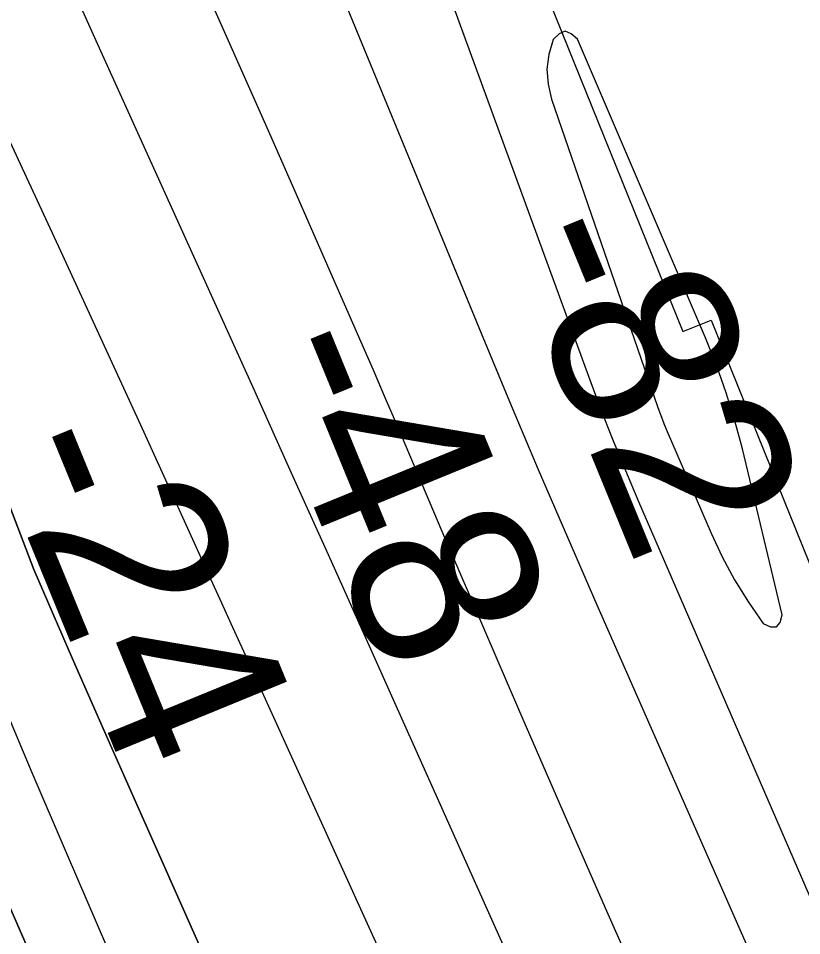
# Model space of a CAD drawing. Extents: x 3424494 to 3462436, y 522220 to 547718.
# Drawn here: x 3439305.1 to 3439588.5, y 542337.5 to 542669.6 of the extents above; entities that cross this region are included whole.
import ezdxf

# ---------------------------------------------------------------- set-up
doc = ezdxf.new("R2010")
doc.units = 0
for name, color, linetype in [('V-RIVR-EDGE', 7, 'Continuous'), ('V-RIVR-RANG', 7, 'Continuous'), ('V-RRAP-RVMT', 7, 'Continuous'), ('V-TOPO-DPTH', 7, 'Continuous'), ('V-TOPO-MAJR', 7, 'Continuous'), ('V-TOPO-MINR', 7, 'Continuous')]:
    doc.layers.add(name, color=color, linetype=linetype)

msp = doc.modelspace()

# ---------------------------------------------------------------- linework, layer by layer
at = {"layer": 'V-RIVR-EDGE'}
msp.add_spline([(3438393.423125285, 545837.5690011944), (3438393.605869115, 545836.8732841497), (3438395.0544969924, 545831.3864701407), (3438401.622584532, 545826.618094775), (3438403.802305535, 545821.1294729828), (3438403.783323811, 545813.4529951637), (3438405.216585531, 545801.7518895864), (3438408.4685411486, 545786.390798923), (3438409.178844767, 545777.9814201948), (3438409.1589591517, 545769.9393958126), (3438409.4928695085, 545757.1443622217), (3438410.9243234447, 545744.7121635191), (3438420.2902386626, 545688.7600382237), (3438423.4915763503, 545652.9283400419), (3438428.859076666, 545606.1248216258), (3438430.598228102, 545570.2967390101), (3438432.3735352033, 545549.0905189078), (3438435.9178221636, 545504.1192527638), (3438439.1616427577, 545485.4682430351), (3438444.9570581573, 545463.8865335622), (3438449.3137884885, 545451.8126502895), (3438457.7023777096, 545444.115382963), (3438458.05526979, 545438.9968271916), (3438458.7719006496, 545433.1462744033), (3438463.516774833, 545430.2101513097), (3438470.819571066, 545426.9021544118), (3438472.633745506, 545421.4144365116), (3438472.247409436, 545413.0077694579), (3438471.1055751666, 545394.7331529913), (3438468.146854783, 545380.8496147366), (3438467.7677498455, 545375.3673201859), (3438465.5473537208, 545364.4063466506), (3438464.7837204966, 545351.2484781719), (3438465.8523395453, 545339.9138230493), (3438471.673967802, 545328.9329638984), (3438480.745743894, 545301.8599209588), (3438480.7095882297, 545287.2380584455), (3438482.1383304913, 545273.7092200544), (3438487.217115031, 545257.9780633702), (3438494.1353829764, 545246.9944925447), (3438498.86850657, 545239.3062641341), (3438502.8596903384, 545227.233284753), (3438508.266961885, 545196.5138151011), (3438511.136197, 545174.2082436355), (3438523.4382353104, 545123.0009925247), (3438525.5863201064, 545104.7182410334), (3438525.5700500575, 545098.1384029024), (3438527.724462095, 545082.414477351), (3438530.970994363, 545064.8601073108), (3438530.937550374, 545051.3348844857), (3438530.541271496, 545038.9072052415), (3438527.597013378, 545030.8724119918), (3438526.841515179, 545021.0044625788), (3438528.6240534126, 545002.7226149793), (3438527.4605257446, 544975.6748810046), (3438526.314172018, 544955.572531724), (3438524.8104067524, 544938.7610054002), (3438526.986512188, 544931.8101973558), (3438537.919465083, 544918.2578577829), (3438543.7438050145, 544908.3736383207), (3438545.548940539, 544899.2304547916), (3438545.525439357, 544889.726244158), (3438542.5649111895, 544875.1116127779), (3438542.1686323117, 544862.6839335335), (3438543.6172601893, 544857.1971195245), (3438543.61183684, 544855.0038401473), (3438540.6766176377, 544850.6245125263), (3438539.1909302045, 544841.123917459), (3438540.2532220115, 544827.2304363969), (3438541.691907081, 544817.7226101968), (3438544.951093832, 544805.2858920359), (3438544.9140342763, 544790.29848296), (3438543.3949028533, 544767.2726650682), (3438545.902206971, 544746.4301837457), (3438547.696495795, 544732.9004414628), (3438549.124334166, 544719.0060565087), (3438553.4946228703, 544712.4153716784), (3438557.505692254, 544708.3844166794), (3438557.1347223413, 544706.1920411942), (3438556.0335631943, 544704.3670200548), (3438550.9086801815, 544701.4553020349), (3438550.1586053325, 544693.7806319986), (3438554.4927383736, 544672.5680846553), (3438557.728423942, 544650.6271558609), (3438563.1365993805, 544620.2732327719), (3438569.6631079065, 544598.6897155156), (3438581.954299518, 544543.0959056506), (3438585.194504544, 544522.9827096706), (3438584.7882828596, 544506.5340182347), (3438588.40578504, 544491.17202368), (3438594.9395246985, 544472.5128789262), (3438598.5615463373, 544458.9786171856), (3438598.513640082, 544439.6046493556), (3438598.4774844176, 544424.9827868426), (3438598.0793977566, 544411.8240144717), (3438598.064031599, 544405.6097229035), (3438599.5063322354, 544397.5640829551), (3438604.2177624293, 544381.1027370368), (3438610.372397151, 544356.9612977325), (3438613.2588062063, 544341.6011109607), (3438619.0867617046, 544333.17907775), (3438624.9056782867, 544321.1015789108), (3438628.147691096, 544301.7194760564), (3438628.823646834, 544279.4193279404), (3438634.9900321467, 544260.029993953), (3438634.968338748, 544251.256876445), (3438637.8484205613, 544233.3378637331), (3438638.5370307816, 544216.155367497), (3438645.087040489, 544204.0760608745), (3438650.9086687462, 544193.0952017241), (3438650.8815519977, 544182.1288048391), (3438651.555699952, 544159.0975635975), (3438651.5412376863, 544153.2488185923), (3438652.964556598, 544137.5267008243), (3438657.3176713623, 544123.9906312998), (3438667.1105977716, 544092.8947683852), (3438672.901493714, 544069.4853260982), (3438679.7953565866, 544048.6319980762), (3438680.4939096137, 544035.4705140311), (3438681.9289791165, 544024.50050158), (3438680.4487150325, 544017.1931858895), (3438685.52569179, 544000.73093608), (3438686.9408756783, 543981.7188992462), (3438692.7299638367, 543957.5783638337), (3438693.7660427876, 543933.084032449), (3438694.094529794, 543918.0957194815), (3438698.072155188, 543900.5395416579), (3438698.411488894, 543889.9377874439), (3438698.400642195, 543885.55122869), (3438700.9585642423, 543885.1793548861), (3438708.6413693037, 543887.7191991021), (3438712.649727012, 543882.5916044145), (3438718.454181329, 543864.66536057), (3438733.32679617, 543818.2038875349), (3438741.3082598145, 543793.6923822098), (3438746.7263780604, 543767.3594713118), (3438753.9550551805, 543734.0766562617), (3438762.2758525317, 543698.963396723), (3438770.981178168, 543671.5257111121), (3438780.048434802, 543642.6249353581), (3438782.9438827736, 543630.9202142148), (3438781.847243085, 543630.9229258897), (3438771.2445849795, 543630.218045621), (3438766.8544106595, 543628.7667060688), (3438765.7424048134, 543622.5551261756), (3438771.2075254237, 543615.230636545), (3438777.024634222, 543602.42204458), (3438775.1661690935, 543589.997980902), (3438778.802652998, 543582.3124641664), (3438781.724313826, 543581.2085933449), (3438785.7480376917, 543582.2952902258), (3438793.0689117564, 543586.2982245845), (3438797.8174015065, 543584.8242877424), (3438800.359957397, 543578.2381223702), (3438805.7636133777, 543546.0564664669), (3438811.9281909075, 543525.9360393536), (3438819.53326129, 543497.0388791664), (3438822.8060064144, 543490.0853594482), (3438824.621084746, 543484.9631881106), (3438830.070839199, 543471.4244069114), (3438839.889978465, 543450.9293943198), (3438843.888393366, 543441.78078744), (3438850.4239408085, 543423.8527358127), (3438851.8698570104, 543417.2692821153), (3438850.7506200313, 543408.1333297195), (3438850.3669956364, 543400.8233023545), (3438855.0829452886, 543386.1896892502), (3438860.166249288, 543372.2862653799), (3438866.730721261, 543366.0557037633), (3438867.803859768, 543356.5487814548), (3438867.7821663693, 543347.7756639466), (3438868.862536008, 543341.1931141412), (3438880.5247742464, 543326.9078736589), (3438889.629090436, 543312.9945069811), (3438898.720752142, 543293.9634884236), (3438901.976323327, 543280.0645840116), (3438905.960275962, 543265.0672321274), (3438917.2045419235, 543229.5811948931), (3438923.0035728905, 543209.4616716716), (3438927.741215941, 543203.6011760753), (3438932.814577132, 543185.6767400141), (3438937.1396712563, 543160.8087270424), (3438942.558693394, 543134.8413627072), (3438946.9027692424, 543117.6498275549), (3438946.88469141, 543110.3388962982), (3438946.500163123, 543102.6633223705), (3438951.2251516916, 543091.6851748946), (3438960.7067650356, 543082.5230096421), (3438961.423395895, 543076.6724568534), (3438965.41277188, 543063.8683843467), (3438966.4831987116, 543053.2648223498), (3438963.909910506, 543047.4224045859), (3438962.0704271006, 543042.6748187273), (3438965.321478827, 543026.9481815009), (3438970.3858011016, 543005.3682798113), (3438977.2778561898, 542983.7838586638), (3438982.736649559, 542973.9005430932), (3438991.828311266, 542954.869524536), (3439000.915453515, 542934.010773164), (3439008.5539678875, 542918.6388358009), (3439023.8499783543, 542895.571438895), (3439028.205804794, 542883.1320090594), (3439036.954517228, 542873.2405584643), (3439040.9447971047, 542860.8020325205), (3439048.213245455, 542843.6032662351), (3439058.7752284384, 542827.8585511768), (3439070.4103499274, 542802.60691381), (3439079.500203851, 542782.8448021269), (3439082.3766700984, 542763.463603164), (3439082.7069648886, 542749.206383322), (3439081.5759773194, 542735.318325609), (3439079.3384072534, 542717.4119673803), (3439078.95568675, 542710.467486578), (3439082.9432549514, 542696.9323209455), (3439086.210576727, 542687.7855218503), (3439090.587192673, 542683.7536629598), (3439099.3612140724, 542684.0975161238), (3439102.2756437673, 542680.0692727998), (3439104.093433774, 542676.0437411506), (3439104.0744520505, 542668.3672633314), (3439104.0473353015, 542657.4008664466), (3439105.4851164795, 542647.5274936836), (3439106.202651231, 542642.042487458), (3439115.28979348, 542621.1837360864), (3439129.125425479, 542598.8510478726), (3439132.4171523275, 542599.5740059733), (3439141.517852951, 542584.1984530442), (3439147.3232111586, 542566.6377557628), (3439154.5853322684, 542546.8801635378), (3439164.0416366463, 542527.482694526), (3439169.8488026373, 542510.6530903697), (3439173.478055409, 542500.0432011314), (3439177.4764703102, 542490.894594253), (3439190.5900480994, 542472.2191794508), (3439206.2470856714, 542447.3231458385), (3439209.1362064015, 542433.0595987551), (3439211.314119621, 542426.8398838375), (3439222.259726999, 542418.4051961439), (3439225.898922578, 542411.8163190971), (3439227.334895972, 542401.2118532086), (3439229.88106743, 542396.0878740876), (3439237.537659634, 542388.0268679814), (3439240.4394348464, 542378.8809727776), (3439242.9792790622, 542371.1981677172), (3439252.79932222, 542351.0687016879), (3439262.6076147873, 542326.187130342), (3439271.70831541, 542310.8115774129), (3439276.4134183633, 542291.7914055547), (3439280.3937554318, 542275.3318674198), (3439282.560821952, 542264.7255937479), (3439280.3585036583, 542261.0755514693), (3439278.1607048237, 542259.2532420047), (3439283.2403932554, 542243.8876318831), (3439285.4038442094, 542231.8191719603), (3439293.054109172, 542221.1993399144), (3439297.051620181, 542211.6851864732), (3439308.341080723, 542194.47647738), (3439310.8899638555, 542190.4491379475), (3439316.372258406, 542190.0700330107), (3439317.458955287, 542186.0463091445), (3439322.881592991, 542161.5411310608), (3439326.8646417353, 542146.1782326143), (3439328.6607383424, 542133.379583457), (3439327.8934895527, 542118.7595287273), (3439331.136406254, 542099.7429724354), (3439347.105660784, 542053.2787877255), (3439351.8134754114, 542035.3552555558), (3439360.5459177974, 542018.8839668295), (3439371.1015735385, 542000.5804258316), (3439381.292586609, 541982.6433352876), (3439394.0632151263, 541973.1074884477), (3439397.703314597, 541966.8841579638), (3439399.8685733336, 541955.5467911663), (3439406.053036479, 541943.4683884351), (3439414.79451778, 541930.6525653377), (3439422.8121370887, 541920.7629225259), (3439437.759774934, 541904.6418142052), (3439450.4987672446, 541882.3118376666), (3439460.6608557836, 541852.677257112), (3439464.660174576, 541843.8941967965), (3439468.2894273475, 541833.2843075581), (3439481.770359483, 541815.3390819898), (3439490.141774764, 541800.6964299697), (3439498.5195172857, 541788.612603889), (3439505.0740464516, 541778.3610300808), (3439505.4224190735, 541771.4147414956), (3439505.7463866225, 541754.5986957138), (3439506.8258523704, 541747.6505993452), (3439515.1990754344, 541733.7390404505), (3439522.834878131, 541717.2704633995), (3439531.2216595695, 541708.8421029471), (3439533.7615037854, 541701.1592978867), (3439533.7334831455, 541689.8273544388), (3439534.0511234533, 541670.4524827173), (3439534.0303339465, 541662.044911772), (3439535.478961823, 541656.5580977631), (3439543.4929655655, 541645.2062687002), (3439555.873642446, 541625.8015685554), (3439565.698205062, 541607.4998353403), (3439574.0470230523, 541583.7185192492), (3439582.767714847, 541562.4951252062), (3439587.4800489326, 541546.3993258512), (3439591.8575687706, 541542.7330135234), (3439598.796626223, 541540.1570136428), (3439601.346413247, 541536.4952207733), (3439607.531780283, 541524.7823646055), (3439631.5394436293, 541476.836108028), (3439645.7098898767, 541442.0739327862), (3439652.6245422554, 541429.6281757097), (3439663.172062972, 541408.0347156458), (3439674.8442440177, 541397.7704873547), (3439682.845593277, 541381.301006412)], degree=3, dxfattribs=at)
at = {"layer": 'V-RRAP-RVMT'}
for p, q in [((3439497.294000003, 542675.6630000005), (3439545.5620000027, 542556.2990000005)), ((3439545.5620000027, 542556.2990000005), (3439555.7330000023, 542560.3470000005)), ((3439555.7330000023, 542560.3470000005), (3439603.3020000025, 542442.5690000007))]:
    msp.add_line(p, q, dxfattribs=at)
at = {"layer": 'V-TOPO-DPTH'}
for points in [[(3438993.988881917, 543358.2486584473), (3439236.610961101, 542765.3763426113), (3439257.4731941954, 542720.3633345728), (3439278.445859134, 542675.4012620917), (3439291.1363063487, 542648.3250003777), (3439305.7932590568, 542616.9146394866), (3439320.379126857, 542585.4714499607), (3439334.8583672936, 542553.9790174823), (3439349.266522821, 542522.4537563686), (3439368.694631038, 542479.7535571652), (3439373.3336154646, 542469.5529549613), (3439377.970197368, 542459.351261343), (3439382.603175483, 542449.1479306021), (3439387.233751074, 542438.9435084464), (3439705.4331587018, 541737.3966704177)], [(3438993.988881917, 543358.2486584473), (3439236.610961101, 542765.3763426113), (3439257.4731941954, 542720.3633345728), (3439278.445859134, 542675.4012620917), (3439291.1363063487, 542648.3250003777), (3439305.7932590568, 542616.9146394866), (3439320.379126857, 542585.4714499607), (3439334.8583672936, 542553.9790174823), (3439349.266522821, 542522.4537563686), (3439368.694631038, 542479.7535571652), (3439373.3336154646, 542469.5529549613), (3439377.970197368, 542459.351261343), (3439382.603175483, 542449.1479306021), (3439387.233751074, 542438.9435084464), (3439705.4331587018, 541737.3966704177)], [(3439662.990141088, 541658.858799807), (3439571.375931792, 541873.9217050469), (3439530.970900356, 541968.1850693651), (3439490.2846756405, 542062.3261575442), (3439449.176661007, 542156.2838315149), (3439407.7874530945, 542250.1192293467), (3439338.879841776, 542405.3989411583), (3439331.7649904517, 542421.5164868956), (3439324.6920785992, 542437.652318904), (3439317.682075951, 542453.8155803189), (3439310.7140127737, 542469.997128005), (3438981.585414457, 543334.3781583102)], [(3439662.990141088, 541658.858799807), (3439571.375931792, 541873.9217050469), (3439530.970900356, 541968.1850693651), (3439490.2846756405, 542062.3261575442), (3439449.176661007, 542156.2838315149), (3439407.7874530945, 542250.1192293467), (3439338.879841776, 542405.3989411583), (3439331.7649904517, 542421.5164868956), (3439324.6920785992, 542437.652318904), (3439317.682075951, 542453.8155803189), (3439310.7140127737, 542469.997128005), (3438981.585414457, 543334.3781583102)], [(3438960.3331203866, 543292.6978461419), (3439232.466559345, 542520.6386262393), (3439238.7467729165, 542503.1149162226), (3439245.148950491, 542485.6366074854), (3439251.734074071, 542468.226400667), (3439258.4411616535, 542450.8615951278), (3439265.3399437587, 542433.5724182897), (3439272.3722815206, 542416.3386494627), (3439279.6049527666, 542399.1879926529), (3439286.9711796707, 542382.0927438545), (3439322.093108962, 542301.8725417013), (3439347.1622732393, 542244.7271720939), (3439372.2871365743, 542187.6063506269), (3439397.4955484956, 542130.5223513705), (3439422.759659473, 542073.4629002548), (3439622.8250095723, 541622.503156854)], [(3439622.8250095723, 541622.503156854), (3439422.759659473, 542073.4629002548), (3439397.4955484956, 542130.5223513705), (3439372.2871365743, 542187.6063506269), (3439347.1622732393, 542244.7271720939), (3439322.093108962, 542301.8725417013), (3439286.9711796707, 542382.0927438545), (3439279.6049527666, 542399.1879926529), (3439272.3722815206, 542416.3386494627), (3439265.3399437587, 542433.5724182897), (3439258.4411616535, 542450.8615951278), (3439251.734074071, 542468.226400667), (3439245.148950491, 542485.6366074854), (3439238.7467729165, 542503.1149162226), (3439232.466559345, 542520.6386262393), (3438960.3331203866, 543292.6978461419)], [(3439618.084627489, 542027.3528907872), (3439577.8554747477, 542116.9233899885), (3439537.6886582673, 542206.5218604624), (3439497.563399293, 542296.1389784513), (3439443.897802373, 542416.1094424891), (3439430.6197956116, 542445.747799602), (3439417.3195030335, 542475.3761373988), (3439403.9857817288, 542504.9894462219), (3439390.6297746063, 542534.5927357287), (3439333.297842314, 542661.4766287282), (3439291.3463366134, 542754.5534160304), (3439249.5110726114, 542847.6822906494), (3439207.8501711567, 542940.8892962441), (3439166.3055113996, 543034.1483891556)], [(3439618.084627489, 542027.3528907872), (3439577.8554747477, 542116.9233899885), (3439537.6886582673, 542206.5218604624), (3439497.563399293, 542296.1389784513), (3439443.897802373, 542416.1094424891), (3439430.6197956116, 542445.747799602), (3439417.3195030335, 542475.3761373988), (3439403.9857817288, 542504.9894462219), (3439390.6297746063, 542534.5927357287), (3439333.297842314, 542661.4766287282), (3439291.3463366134, 542754.5534160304), (3439249.5110726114, 542847.6822906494), (3439207.8501711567, 542940.8892962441), (3439166.3055113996, 543034.1483891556)]]:
    msp.add_lwpolyline(points, dxfattribs=at)
at = {"layer": 'V-TOPO-MAJR'}
msp.add_lwpolyline([(3439805.2023383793, 541705.5609729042), (3439550.0004396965, 542274.3779547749), (3439533.960162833, 542310.3428260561), (3439518.0262281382, 542346.3544690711), (3439502.251806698, 542382.4362696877), (3439486.5837274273, 542418.5648420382), (3439464.2365622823, 542470.4084769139), (3439459.833355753, 542480.6552310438), (3439455.4455222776, 542490.9085435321), (3439451.080748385, 542501.1716935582), (3439446.731347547, 542511.4414019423), (3439442.37515391, 542521.7081644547), (3439437.9945306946, 542531.9644410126), (3439433.5772631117, 542542.2049886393), (3439429.1355659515, 542552.4350503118), (3439417.12888599, 542579.9539068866), (3439406.630327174, 542603.9199687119), (3439396.0848373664, 542627.8652797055), (3439385.46895107, 542651.7794644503), (3439374.8061337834, 542675.6728983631), (3439232.886107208, 542992.4370477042), (3439204.1532822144, 543058.4911885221)], dxfattribs=at)
at = {"layer": 'V-TOPO-MINR'}
for points in [[(3439108.3029857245, 543404.3083540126), (3439387.1152665, 542762.4149125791), (3439422.5980881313, 542677.0930097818), (3439472.589224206, 542555.6158903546), (3439482.8500669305, 542530.9360503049), (3439493.229365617, 542506.3066345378), (3439503.7863482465, 542481.7528551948), (3439514.461786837, 542457.249500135), (3439703.621957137, 542027.3183394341)], [(3438993.988881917, 543358.2486584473), (3439236.610961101, 542765.3763426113), (3439257.4731941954, 542720.3633345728), (3439278.445859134, 542675.4012620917), (3439291.1363063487, 542648.3250003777), (3439305.7932590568, 542616.9146394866), (3439320.379126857, 542585.4714499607), (3439334.8583672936, 542553.9790174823), (3439349.266522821, 542522.4537563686), (3439368.694631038, 542479.7535571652), (3439373.3336154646, 542469.5529549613), (3439377.970197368, 542459.351261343), (3439382.603175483, 542449.1479306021), (3439387.233751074, 542438.9435084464), (3439705.4331587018, 541737.3966704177)], [(3438981.585414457, 543334.3781583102), (3439310.7140127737, 542469.997128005), (3439317.682075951, 542453.8155803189), (3439324.6920785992, 542437.652318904), (3439331.7649904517, 542421.5164868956), (3439338.879841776, 542405.3989411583), (3439407.7874530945, 542250.1192293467), (3439449.176661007, 542156.2838315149), (3439490.2846756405, 542062.3261575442), (3439530.970900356, 541968.1850693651), (3439571.375931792, 541873.9217050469), (3439662.990141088, 541658.858799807)], [(3438971.950261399, 543315.5115900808), (3439140.3791335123, 542830.850185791), (3439164.6503376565, 542762.7454968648), (3439189.632598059, 542694.9090555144), (3439215.681442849, 542627.4749855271), (3439242.441343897, 542560.3091631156), (3439272.4972084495, 542486.567189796), (3439284.849896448, 542456.5101522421), (3439297.3187353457, 542426.5017731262), (3439309.9618005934, 542396.5663816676), (3439322.7210167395, 542366.6796486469), (3439638.4991548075, 541632.9255297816)], [(3439232.8487078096, 543302.2253688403), (3439511.374106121, 542540.1029890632), (3439515.6743461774, 542528.6493680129), (3439520.1076095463, 542517.2488244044), (3439524.740407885, 542505.9278969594), (3439529.5062295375, 542494.6600469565), (3439595.9944657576, 542341.2315803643)], [(3438960.3331203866, 543292.6978461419), (3439232.466559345, 542520.6386262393), (3439238.7467729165, 542503.1149162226), (3439245.148950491, 542485.6366074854), (3439251.734074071, 542468.226400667), (3439258.4411616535, 542450.8615951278), (3439265.3399437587, 542433.5724182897), (3439272.3722815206, 542416.3386494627), (3439279.6049527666, 542399.1879926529), (3439286.9711796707, 542382.0927438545), (3439322.093108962, 542301.8725417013), (3439347.1622732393, 542244.7271720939), (3439372.2871365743, 542187.6063506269), (3439397.4955484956, 542130.5223513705), (3439422.759659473, 542073.4629002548), (3439622.8250095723, 541622.503156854)], [(3439618.084627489, 542027.3528907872), (3439577.8554747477, 542116.9233899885), (3439537.6886582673, 542206.5218604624), (3439497.563399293, 542296.1389784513), (3439443.897802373, 542416.1094424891), (3439430.6197956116, 542445.747799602), (3439417.3195030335, 542475.3761373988), (3439403.9857817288, 542504.9894462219), (3439390.6297746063, 542534.5927357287), (3439333.297842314, 542661.4766287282), (3439291.3463366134, 542754.5534160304), (3439249.5110726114, 542847.6822906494), (3439207.8501711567, 542940.8892962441), (3439166.3055113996, 543034.1483891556)], [(3439502.9369497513, 542664.951889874), (3439500.7442186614, 542664.0438421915), (3439498.5651220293, 542661.9590986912), (3439497.0710869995, 542656.6092379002), (3439496.353384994, 542651.2398460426), (3439496.8001825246, 542645.8411575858), (3439498.0233130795, 542640.4229380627), (3439536.332533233, 542529.12305895), (3439537.152497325, 542526.8259507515), (3439538.9129523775, 542522.2783928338), (3439539.8534433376, 542520.0279431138), (3439555.74990315, 542483.1726698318), (3439559.8027913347, 542474.6092435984), (3439564.23507068, 542466.2645688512), (3439569.2364367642, 542458.2480213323), (3439574.617194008, 542450.4502252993), (3439577.2615933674, 542449.2862355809), (3439579.37971731, 542449.2478358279), (3439580.7084281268, 542450.8978210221), (3439581.5108635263, 542453.6733961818), (3439567.081983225, 542513.7063133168), (3439564.3429034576, 542523.9502139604), (3439561.2638495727, 542534.0812902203), (3439557.674834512, 542544.0431299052), (3439553.745845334, 542553.8921452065), (3439507.3769497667, 542662.0612019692), (3439505.15013253, 542664.0948938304), (3439502.9369497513, 542664.951889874)]]:
    msp.add_lwpolyline(points, dxfattribs=at)

# ---------------------------------------------------------------- texts
at = {"layer": 'V-RIVR-RANG'}
for s, p in [('-82', (3439480.307681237, 542589.5313553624)), ('-48', (3439388.8980698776, 542548.8778517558)), ('-24', (3439295.386028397, 542513.3482294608))]:
    msp.add_text(s, height=67.00000000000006, rotation=292.3053888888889, dxfattribs=at).set_placement(p)

doc.saveas('drawing.dxf')
